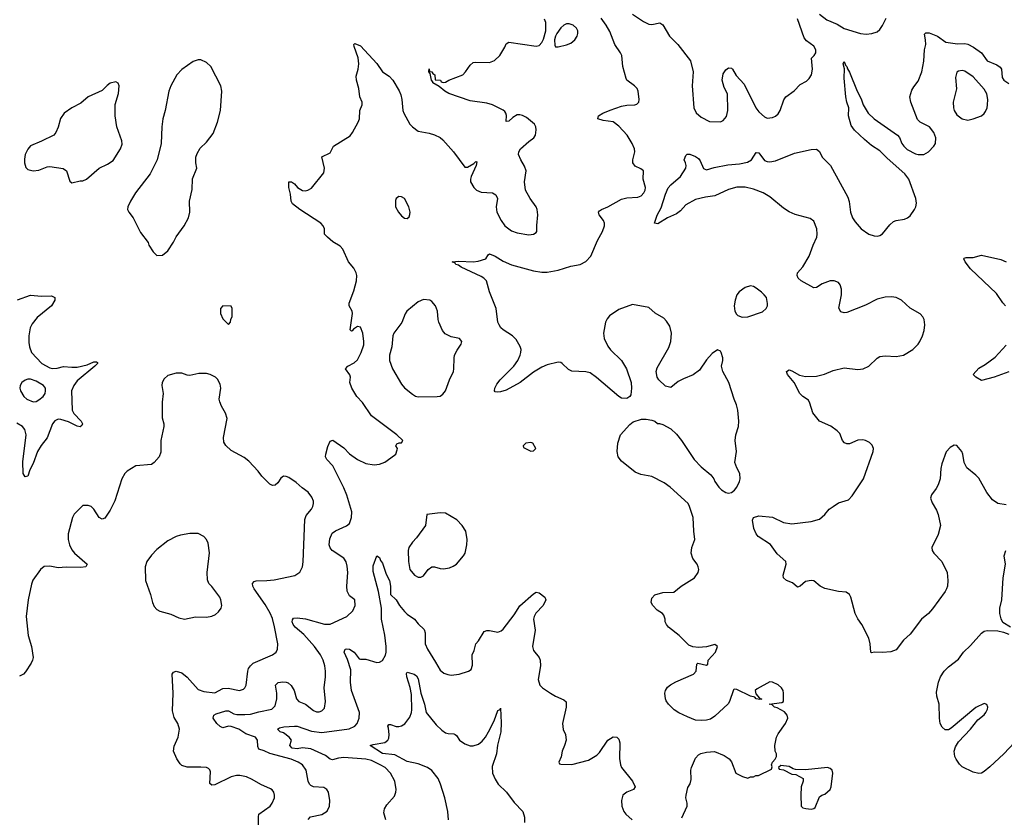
# Model space of a CAD drawing. Header units: inches. Extents: x 1550315 to 1685896, y 510706 to 640504.
# Tile 265 of 452: x 1611511 to 1618676, y 592028 to 597830. Entities that reach past the tile are written whole.
import ezdxf

# ---------------------------------------------------------------- set-up
doc = ezdxf.new("R2010")
doc.units = ezdxf.units.IN
doc.header["$MEASUREMENT"] = 0
doc.layers.add('B6519', color=7, linetype='Continuous')

msp = doc.modelspace()

# ---------------------------------------------------------------- linework, layer by layer
at = {"layer": 'B6519', "color": 5}
for points, elevation in [([(1613610, 592011), (1613627.9, 592032.1), (1613710, 592048.4), (1613747.6, 592072.4), (1613764.5, 592110), (1613767.6, 592150), (1613758, 592210), (1613747, 592230), (1613724, 592244), (1613650, 592249.7), (1613630, 592258.7), (1613620.5, 592270), (1613609.8, 592290), (1613594.8, 592370), (1613569.7, 592410), (1613536.3, 592430), (1613486.3, 592450), (1613331.2, 592491.2), (1613290, 592512.4), (1613250, 592524.4), (1613242.7, 592542.7), (1613240.4, 592590), (1613226, 592610), (1613156.2, 592636.2), (1613106, 592670), (1613050, 592688.5), (1613030, 592689.8), (1612990, 592679.8), (1612970, 592687.9), (1612945, 592710), (1612918.5, 592750), (1612924.7, 592770), (1612939.8, 592780.2), (1613010, 592803.2), (1613030, 592801.4), (1613070, 592780.8), (1613090, 592775.6), (1613150, 592775), (1613190, 592778.5), (1613250, 592796.1), (1613345.6, 592814.4), (1613370, 592839.3), (1613382.9, 592890), (1613382.9, 592930), (1613372.8, 592990), (1613390.9, 593009.1), (1613426.4, 593013.6), (1613450, 593011.9), (1613465.5, 593005.5), (1613487.3, 592987.3), (1613507.7, 592950), (1613524.4, 592890), (1613543, 592870), (1613590.3, 592850.3), (1613650, 592804.9), (1613670, 592796.3), (1613690, 592794.8), (1613710, 592802.8), (1613730, 592821), (1613737, 592870), (1613727.1, 592970), (1613737.2, 593050), (1613736.8, 593090), (1613731.7, 593130), (1613718.5, 593170), (1613700.2, 593210), (1613656.7, 593270), (1613578.1, 593358.1), (1613516.2, 593410), (1613501.1, 593430), (1613493.3, 593450), (1613495.2, 593464.8), (1613504, 593476), (1613530, 593478.2), (1613590, 593471.5), (1613730, 593433.7), (1613770, 593434), (1613891.2, 593488.8), (1613935.1, 593530), (1613952.3, 593570), (1613949, 593610), (1613910, 593638), (1613893.7, 593673.7), (1613891.5, 593710), (1613899.8, 593810), (1613894.9, 593854.9), (1613886.2, 593886.2), (1613870, 593912.8), (1613784.4, 593970), (1613769.2, 593989.2), (1613763.5, 594010), (1613767.3, 594052.7), (1613784.9, 594095.1), (1613808.1, 594111.9), (1613890, 594148.7), (1613910, 594165.5), (1613925.7, 594210), (1613928.7, 594250), (1613892.1, 594372.1), (1613870, 594426), (1613790, 594585.1), (1613746.3, 594630), (1613737.4, 594650), (1613738, 594670), (1613753.8, 594726.2), (1613770, 594764.7), (1613790, 594771.3), (1613870, 594715.2), (1613910, 594672.7), (1613970, 594630.3), (1614030, 594601.3), (1614090, 594592.4), (1614130, 594598), (1614167.6, 594612.4), (1614238.6, 594661.4), (1614249.1, 594670.9), (1614258, 594702), (1614259, 594710), (1614249.2, 594730), (1614255.3, 594744.7), (1614271.3, 594751.3), (1614290, 594752), (1614299, 594770), (1614254.5, 594810), (1614070, 594949.3), (1614004.9, 595044.9), (1613965.1, 595090), (1613927, 595150), (1613913.2, 595190), (1613919, 595230), (1613914, 595246), (1613882, 595290), (1613898, 595310), (1613944.8, 595335.2), (1613970, 595356), (1613996.2, 595410), (1614014.1, 595465.9), (1614016.3, 595490), (1614008.2, 595550), (1613990, 595592.7), (1613970, 595598), (1613940.7, 595579.3), (1613930, 595566), (1613925.2, 595565.2), (1613914.6, 595574.6), (1613932, 595692), (1613929.2, 595710), (1613909.5, 595749.5), (1613909.4, 595769.4), (1613942.3, 595857.7), (1613961.6, 595930), (1613963.6, 595970), (1613958.4, 595990), (1613941.7, 596021.7), (1613903.7, 596070), (1613861.5, 596161.5), (1613842, 596182), (1613790, 596215.1), (1613750, 596247.3), (1613730, 596269.4), (1613728.7, 596310), (1613720.3, 596330), (1613702.2, 596350), (1613548.5, 596448.5), (1613496.8, 596490), (1613485.7, 596510), (1613480.8, 596560.8), (1613469.7, 596610.3), (1613470, 596652), (1613490, 596650.8), (1613510, 596636.3), (1613533, 596610), (1613570, 596586.7), (1613590, 596584.9), (1613608.7, 596590), (1613634.5, 596605.5), (1613724.7, 596715.3), (1613729.2, 596750), (1613710, 596832), (1613770, 596862), (1613795.3, 596910), (1613914.8, 596985.2), (1613933.2, 597010), (1613974.2, 597085.8), (1613982.7, 597110), (1613986, 597170), (1614002, 597210), (1614002, 597230), (1613985.2, 597270), (1613979, 597330), (1613961.2, 597390), (1613960.2, 597419.8), (1613974, 597470), (1613979.3, 597510), (1613974.2, 597554.2), (1613944.7, 597635.3), (1613942, 597650), (1613950, 597658), (1613990, 597641), (1614110, 597511.3), (1614150, 597451), (1614199.8, 597419.8), (1614226, 597390), (1614272.3, 597312.3), (1614284.1, 597284.1), (1614292.2, 597250), (1614298, 597170), (1614305.7, 597150), (1614350, 597070.7), (1614368.2, 597050), (1614410, 597019.3), (1614490, 597006), (1614530, 596994), (1614570, 596973), (1614590, 596957.1), (1614668.5, 596870), (1614750, 596757.6), (1614770, 596758.5), (1614815.6, 596784.4), (1614830, 596798.4), (1614836.5, 596796.5), (1614833.7, 596770), (1614795.5, 596690), (1614790.3, 596670), (1614792.2, 596650), (1614814.9, 596610), (1614834.8, 596590), (1614870, 596576.4), (1614950.5, 596570.5), (1614976.3, 596556.3), (1614986.8, 596530), (1614977.1, 596470), (1614982.4, 596430), (1615013.4, 596370), (1615042, 596330), (1615090, 596293.4), (1615130, 596280.5), (1615215.1, 596264.9), (1615249.1, 596270.9), (1615270, 596282), (1615274, 596290), (1615273.2, 596333.2), (1615280.7, 596410), (1615275.8, 596450), (1615269.6, 596470), (1615225.1, 596530), (1615192, 596590), (1615184.5, 596650), (1615196, 596730), (1615184.1, 596764.1), (1615157.2, 596810), (1615141.2, 596850), (1615142, 596870), (1615155.3, 596890), (1615214.9, 596945.1), (1615253.2, 596970), (1615265.2, 596990), (1615269.3, 597030), (1615266, 597050), (1615256, 597070), (1615198.3, 597118.3), (1615170, 597134.5), (1615150, 597138.4), (1615130, 597137.6), (1615100.2, 597119.8), (1615070, 597092), (1615050, 597088.7), (1615053, 597133), (1615049.7, 597149.7), (1615041.7, 597161.7), (1615030, 597171.5), (1614950.8, 597210.8), (1614910, 597223.5), (1614790, 597240.4), (1614634.5, 597294.5), (1614604, 597310), (1614564, 597344), (1614518, 597370), (1614518, 597378), (1614508, 597390), (1614498, 597438), (1614488.7, 597451.3), (1614490, 597474), (1614494, 597454), (1614510, 597452), (1614518, 597438), (1614530.8, 597430), (1614534, 597394), (1614574, 597390), (1614578, 597378), (1614592.7, 597372.7), (1614610, 597376), (1614633.2, 597390), (1614735.1, 597430), (1614756.2, 597450), (1614790, 597499.1), (1614810, 597518), (1614830, 597522.4), (1614930, 597519.5), (1614966.7, 597533.3), (1615004.5, 597570), (1615040.9, 597630), (1615050, 597656), (1615070, 597666.8), (1615270, 597637.3), (1615290, 597642.4), (1615310, 597664.9), (1615322, 597690), (1615340.4, 597750), (1615339.5, 597810), (1615330, 597833.2)], 660), ([(1616330, 592024.7), (1616369.3, 592110), (1616369.3, 592130), (1616359.3, 592170), (1616360.9, 592190), (1616374.2, 592245.8), (1616389.5, 592270.5), (1616398, 592302), (1616394, 592370), (1616399.6, 592390), (1616430, 592457.3), (1616450, 592482), (1616467.9, 592492.1), (1616510, 592502), (1616567.1, 592507.1), (1616638, 592478), (1616674.4, 592454.4), (1616690.9, 592430.9), (1616722, 592350), (1616770, 592324.7), (1616810, 592312), (1616830, 592322), (1616850, 592322), (1616868.4, 592331.6), (1616887.3, 592332.7), (1616982, 592378), (1616986, 592394), (1616982, 592410), (1616988.7, 592430), (1617008.7, 592450), (1617018, 592470), (1617018, 592490), (1617009.1, 592509.1), (1617005.2, 592550), (1617019.3, 592610), (1617030, 592636), (1617084.5, 592710), (1617101.2, 592750), (1617095.3, 592770), (1617075.5, 592795.5), (1617024.1, 592824.1), (1617004, 592830), (1616986.6, 592846.6), (1616966, 592850), (1617058, 592862), (1617068.4, 592871.6), (1617069.7, 592930), (1617065.7, 592950), (1617054, 592970), (1617030, 592991.1), (1616990, 593011.6), (1616970, 593014), (1616876.7, 592963.3), (1616864, 592950), (1616867.1, 592927.1), (1616894.8, 592894.8), (1616911.6, 592888.4), (1616896, 592884), (1616870, 592889.6), (1616861.2, 592901.2), (1616830, 592909.7), (1616730, 592957), (1616710, 592961.2), (1616704.7, 592955.3), (1616677, 592870), (1616666.7, 592853.3), (1616570, 592762.9), (1616537.2, 592742.8), (1616510, 592734.7), (1616470, 592731.3), (1616430, 592734.7), (1616370, 592758.3), (1616308, 592788), (1616274, 592810), (1616232, 592850), (1616215.3, 592875.3), (1616209.5, 592890), (1616206.6, 592930), (1616209.6, 592950.4), (1616225.4, 592974.6), (1616247.5, 592992.5), (1616286.2, 593013.8), (1616414, 593070), (1616432.7, 593090), (1616438, 593142), (1616446, 593150), (1616510, 593134), (1616518, 593142), (1616522, 593170), (1616573.2, 593230), (1616588.7, 593270), (1616570, 593284), (1616510, 593269.2), (1616450, 593262.7), (1616410, 593269.2), (1616381.2, 593281.2), (1616309.2, 593350), (1616233.2, 593410), (1616217.2, 593430), (1616209, 593450), (1616208.7, 593470), (1616198, 593498), (1616188, 593510), (1616150, 593534), (1616117.2, 593570), (1616105.2, 593590), (1616110, 593622), (1616132.9, 593647.1), (1616190, 593662.8), (1616270, 593664.7), (1616324, 593710), (1616421.2, 593770), (1616449.3, 593810), (1616452.3, 593830), (1616449.2, 593850), (1616441.2, 593870), (1616409.6, 593909.6), (1616397, 593950), (1616401.6, 593990), (1616423.6, 594050), (1616415.6, 594110), (1616412.8, 594210), (1616385.6, 594290), (1616374.5, 594310), (1616244.5, 594430), (1616201.5, 594461.5), (1616110, 594506.6), (1616030, 594520.9), (1615990, 594538), (1615890, 594619), (1615866, 594650), (1615859.3, 594690), (1615862.7, 594750), (1615884, 594810), (1615950, 594884.7), (1615974.6, 594905.4), (1616036.4, 594923.6), (1616070, 594924.7), (1616110, 594918), (1616134, 594910), (1616152, 594892), (1616168, 594892), (1616190, 594884.7), (1616250, 594854.8), (1616290, 594816), (1616326.8, 594770), (1616418.8, 594630), (1616470, 594578.8), (1616539.3, 594519.3), (1616562.8, 594490), (1616570.7, 594470), (1616598, 594430), (1616617.3, 594410), (1616650, 594390.4), (1616670, 594386.7), (1616690, 594390.5), (1616712.3, 594407.7), (1616729.5, 594430), (1616749.4, 594470), (1616754.5, 594490), (1616752.3, 594530), (1616729.2, 594570), (1616716, 594610), (1616726, 594690), (1616717, 594770), (1616722.9, 594810), (1616742.9, 594870), (1616744.5, 594910), (1616736.2, 594990), (1616727.5, 595027.5), (1616709.4, 595070), (1616671.3, 595191.3), (1616628.9, 595271.1), (1616619, 595310), (1616628.7, 595350), (1616628.7, 595370), (1616615.3, 595410), (1616610, 595418), (1616590, 595428), (1616550, 595402), (1616510, 595355.3), (1616458.5, 595281.5), (1616412.4, 595247.6), (1616341.3, 595218.7), (1616302.5, 595197.5), (1616250, 595155.3), (1616210, 595164), (1616161.2, 595210), (1616149.4, 595230), (1616143.7, 595270), (1616150, 595298), (1616234.1, 595445.9), (1616249.6, 595490), (1616254.7, 595550), (1616241.5, 595601.5), (1616217.8, 595637.8), (1616198.2, 595658.2), (1616136.1, 595696.1), (1616090, 595736), (1615970, 595759), (1615870, 595721.6), (1615802.9, 595677.1), (1615785.2, 595654.8), (1615774.4, 595630), (1615759.7, 595550), (1615763.6, 595510), (1615790, 595455.5), (1615810, 595427.7), (1615890.7, 595350), (1615927.3, 595290), (1615960.7, 595190), (1615964, 595150), (1615958, 595102), (1615950.7, 595089.3), (1615930, 595075.3), (1615890, 595077.2), (1615870, 595089.3), (1615708.6, 595228.6), (1615661.1, 595261.1), (1615629.8, 595269.8), (1615530, 595274.5), (1615504.9, 595284.9), (1615459.5, 595330), (1615450, 595335.8), (1615430, 595338), (1615350, 595319.3), (1615310, 595302.7), (1615250, 595267.3), (1615152.7, 595190), (1615050, 595135.6), (1615010, 595122), (1614990, 595119.6), (1614970, 595124), (1614965.2, 595130), (1614969.2, 595149.2), (1614982.2, 595177.8), (1615008, 595210), (1615106, 595310), (1615136, 595350), (1615154, 595390), (1615158, 595410), (1615159.6, 595430), (1615153.4, 595453.4), (1615124.7, 595504.7), (1615096, 595530), (1615030, 595574.3), (1615013, 595590), (1615000.4, 595610), (1614991.1, 595630), (1614978.9, 595730), (1614929.7, 595850), (1614907, 595930), (1614889.4, 595950), (1614870, 595962.4), (1614722.7, 596030), (1614703.5, 596043.5), (1614684, 596050), (1614679.3, 596059.3), (1614658, 596070), (1614706.2, 596073.8), (1614810, 596068.4), (1614847.2, 596072.8), (1614902, 596090), (1614920.2, 596119.8), (1614930, 596126), (1614970, 596110.3), (1615030, 596074.6), (1615090, 596047.2), (1615250, 596002.7), (1615310, 595992.7), (1615350, 595993.1), (1615430, 596008.9), (1615521.8, 596038.2), (1615590, 596050.2), (1615630, 596071.5), (1615666.4, 596110), (1615714.9, 596225.1), (1615751.2, 596290), (1615767, 596330), (1615766.6, 596350), (1615759.3, 596370), (1615727.3, 596410), (1615723.7, 596430), (1615730, 596438.8), (1615744, 596450), (1615790, 596469), (1615890, 596525.7), (1615930, 596534), (1616010, 596540.3), (1616032.3, 596550), (1616053.3, 596570), (1616062.4, 596590), (1616064.2, 596610), (1616047.6, 596670), (1616049.4, 596730), (1616030, 596745.1), (1615990, 596765.1), (1615973.6, 596790), (1615971.6, 596810), (1615986.3, 596870), (1615984, 596890), (1615967.4, 596930), (1615932.1, 596990), (1615870, 597056.9), (1615830, 597086.9), (1615756.4, 597096.4), (1615717.2, 597110), (1615722.7, 597130), (1615754.5, 597150), (1615808, 597172), (1615890, 597201.1), (1615930, 597209.2), (1615988.2, 597211.8), (1616003, 597217), (1616015.6, 597230), (1616019.7, 597250), (1616012.3, 597310), (1616004.2, 597330), (1615985.1, 597350), (1615929.8, 597389.8), (1615923.3, 597403.3), (1615899.4, 597490), (1615891.9, 597570), (1615883.2, 597590), (1615842, 597650), (1615804.5, 597744.5), (1615778, 597790), (1615742.4, 597842.4)], 640), ([(1615970, 597870.4), (1616050, 597818), (1616090, 597799.1), (1616110, 597796.3), (1616170, 597807.7), (1616190, 597794), (1616239.3, 597710), (1616300.5, 597650), (1616393.4, 597530), (1616410.8, 597450), (1616404, 597350), (1616416.3, 597190), (1616433, 597153), (1616470, 597120.7), (1616530, 597090.7), (1616610, 597087.7), (1616630, 597097.3), (1616654.1, 597125.9), (1616665.1, 597170), (1616661.6, 597290), (1616638, 597338), (1616622.9, 597390), (1616630, 597436), (1616650, 597466.8), (1616670, 597480.7), (1616690, 597477.3), (1616698.8, 597470), (1616724.5, 597424.5), (1616782.2, 597362.2), (1616868.2, 597190), (1616890, 597160.3), (1616930, 597123.7), (1616950, 597114), (1616990, 597119.5), (1617010, 597128.5), (1617030, 597146), (1617046, 597170), (1617071.5, 597248.5), (1617085.2, 597270), (1617146.2, 597313.8), (1617190, 597359.1), (1617236.2, 597383.8), (1617257, 597403), (1617271.8, 597428.2), (1617279.5, 597470), (1617273.2, 597550), (1617292.7, 597570), (1617304.5, 597590), (1617304.2, 597610), (1617290, 597636.9), (1617237.4, 597677.4), (1617218.6, 597698.6), (1617170, 597837.7)], 640), ([(1617330.4, 597870), (1617384.4, 597830), (1617458.6, 597798.6), (1617510, 597765.3), (1617630, 597730.4), (1617670, 597724.9), (1617711.1, 597728.9), (1617750, 597743.1), (1617770, 597758.4), (1617790, 597787.7), (1617817.4, 597842.6)], 640), ([(1618690, 594302), (1618630, 594311.6), (1618590, 594337.6), (1618550, 594391.6), (1618490, 594495.1), (1618470, 594516.8), (1618404.2, 594570), (1618385.1, 594610), (1618375.1, 594670), (1618366, 594690), (1618330, 594732), (1618310, 594736), (1618281.4, 594718.6), (1618253.7, 594686.3), (1618221.7, 594598.3), (1618214.2, 594565.8), (1618208.8, 594491.2), (1618193.9, 594446.1), (1618179.9, 594420.1), (1618145.1, 594374.9), (1618138.4, 594350), (1618150, 594314.8), (1618182.2, 594262.2), (1618195.6, 594230), (1618211.6, 594150), (1618195.2, 594084.8), (1618148.5, 593991.5), (1618150.6, 593970), (1618164, 593950), (1618222, 593890), (1618259.3, 593810), (1618266, 593750), (1618262, 593710), (1618255.3, 593690), (1618245.3, 593670), (1618154.3, 593545.7), (1618123.8, 593510), (1618073.4, 593470), (1617990, 593359.3), (1617942.6, 593317.4), (1617890, 593246.6), (1617850, 593232.3), (1617790, 593227), (1617730.6, 593229.4), (1617710, 593224), (1617704, 593230), (1617700.7, 593290), (1617689.6, 593330), (1617638.7, 593430), (1617610, 593472.3), (1617591.3, 593510), (1617558.7, 593630), (1617549.4, 593650), (1617526.3, 593666.3), (1617470, 593671.6), (1617370, 593693), (1617337, 593710), (1617290, 593747.3), (1617271.7, 593751.7), (1617230, 593743.7), (1617190, 593709), (1617170, 593702), (1617133.8, 593733.8), (1617090, 593751.8), (1617069.8, 593769.8), (1617066.6, 593790), (1617089.7, 593870), (1617085.6, 593890), (1617023.9, 593943.9), (1616973.4, 594013.4), (1616886, 594070), (1616871.3, 594090), (1616853, 594130), (1616843, 594190), (1616852, 594210), (1616890, 594221.2), (1616990, 594211.4), (1617070, 594173.8), (1617130, 594163.9), (1617270, 594179.6), (1617330, 594197), (1617368.9, 594231.1), (1617402.6, 594270), (1617429.7, 594290), (1617470, 594316.2), (1617541.4, 594338.6), (1617570, 594365.5), (1617651.2, 594490), (1617721.7, 594690), (1617724, 594710), (1617715.4, 594735.4), (1617695.6, 594755.6), (1617665.2, 594770), (1617646.1, 594773.9), (1617610, 594770.8), (1617550, 594746), (1617530, 594745.6), (1617513.1, 594753.1), (1617498.4, 594770), (1617479.2, 594819.2), (1617460.3, 594840.3), (1617412.8, 594872.8), (1617330, 594909.7), (1617282.6, 594970), (1617261.1, 595041.1), (1617250, 595062.7), (1617209.2, 595090), (1617189.2, 595110), (1617146.9, 595190), (1617098.7, 595250), (1617090, 595271.3), (1617110, 595282.4), (1617130, 595276), (1617185, 595245), (1617230, 595234.2), (1617310, 595237.7), (1617368.5, 595251.5), (1617430, 595277.6), (1617510, 595297.6), (1617610, 595286), (1617650, 595290.4), (1617690, 595310.4), (1617750, 595367.4), (1617770, 595379.6), (1617810, 595384.7), (1617890, 595379.2), (1617942.7, 595390), (1618009.6, 595430), (1618048, 595470), (1618061.1, 595490), (1618081.1, 595530), (1618093.7, 595570), (1618098.9, 595610), (1618093.3, 595650), (1618082.9, 595670), (1618063.7, 595690), (1617990, 595732.8), (1617927, 595790), (1617890, 595808.3), (1617855.2, 595815.2), (1617810, 595812.1), (1617750, 595797.7), (1617665.3, 595754.7), (1617530, 595701.3), (1617510, 595698.7), (1617485.7, 595705.7), (1617472.9, 595732.9), (1617491.8, 595830), (1617491.1, 595870), (1617481.3, 595901.3), (1617470, 595918), (1617438, 595930), (1617409.6, 595929.6), (1617350.6, 595910), (1617310, 595881.7), (1617290, 595881), (1617196.9, 595930), (1617175.6, 595950), (1617169.5, 595970), (1617172, 595990), (1617210, 596033.4), (1617256.9, 596110), (1617285.1, 596190), (1617311.7, 596248.3), (1617315.4, 596270), (1617312, 596310), (1617290, 596364.4), (1617263.4, 596383.4), (1617154.2, 596414.2), (1617110, 596433.7), (1617070, 596460.2), (1616970, 596542.9), (1616920.5, 596570), (1616850, 596598.1), (1616791, 596611), (1616728.5, 596611.5), (1616670, 596595.4), (1616570, 596548.4), (1616501.4, 596538.6), (1616430, 596521.4), (1616357.6, 596482.4), (1616319, 596441), (1616290, 596419.3), (1616224.7, 596390), (1616153.7, 596346.3), (1616129.3, 596349.3), (1616149.6, 596409.6), (1616178, 596462), (1616210, 596561.6), (1616230, 596606.4), (1616250, 596630.3), (1616319.3, 596690), (1616359, 596750), (1616361.2, 596770), (1616357.2, 596790), (1616346.6, 596810), (1616358, 596842), (1616368.2, 596851.8), (1616388.2, 596851.8), (1616430, 596836), (1616450, 596820.3), (1616463, 596803), (1616487.8, 596747.8), (1616510, 596737.2), (1616565.4, 596754.6), (1616664.8, 596775.2), (1616750, 596782.4), (1616806.3, 596793.7), (1616835.3, 596810), (1616870, 596864.9), (1616890, 596861.3), (1616930, 596807.1), (1616950, 596798.4), (1616970, 596796), (1617010, 596803), (1617150, 596858.5), (1617270, 596887.2), (1617310, 596888), (1617330, 596870.7), (1617350.5, 596830), (1617410.2, 596770.2), (1617538.4, 596538.4), (1617547.8, 596507.8), (1617557.2, 596430), (1617571.9, 596390), (1617590, 596360.2), (1617634.9, 596310), (1617690, 596271.3), (1617730, 596257.3), (1617750, 596255.6), (1617770, 596260.3), (1617790, 596272.2), (1617842.1, 596337.9), (1617870, 596361.5), (1617890, 596369.1), (1617950, 596378.3), (1617971.6, 596388.4), (1617990, 596404.4), (1618023.6, 596450), (1618031.1, 596468.9), (1618036.6, 596496.6), (1618033.3, 596530), (1617980.4, 596670), (1617952.1, 596710), (1617822.6, 596822.6), (1617770, 596877.2), (1617710, 596916.1), (1617658, 596958), (1617585.9, 597025.9), (1617560.8, 597060.8), (1617541.4, 597130), (1617544.1, 597190), (1617529.9, 597230), (1617522.1, 597270), (1617510, 597406), (1617513.2, 597473.2), (1617504, 597510), (1617510, 597526.8), (1617519.8, 597499.8), (1617530, 597490.6), (1617534, 597474), (1617550, 597448), (1617605.3, 597310), (1617634.4, 597254.4), (1617649, 597210), (1617684.9, 597150), (1617730, 597110.3), (1617898.4, 596990), (1617913, 596973), (1617930.2, 596930), (1617944.4, 596910), (1617970, 596886.4), (1618030, 596855.8), (1618050, 596850.2), (1618090, 596850.3), (1618125.6, 596870), (1618164.2, 596910), (1618174.8, 596930), (1618176.8, 596970), (1618163.5, 597010), (1618131.1, 597050), (1618064.9, 597084.9), (1618045.3, 597105.3), (1617996.9, 597230), (1617989.7, 597270), (1618002.9, 597317.1), (1618016.9, 597343.1), (1618050, 597382.8), (1618076.9, 597450), (1618090.7, 597529.3), (1618094.2, 597610), (1618104, 597650), (1618103.3, 597683.3), (1618095.5, 597724.5), (1618104.4, 597735.6), (1618130, 597734.4), (1618190, 597710.4), (1618250, 597666), (1618334.4, 597654.4), (1618390, 597656.3), (1618410, 597652.2), (1618450.7, 597630), (1618510.7, 597590), (1618550.8, 597530), (1618621.4, 597501.4), (1618645.3, 597485.3), (1618654.9, 597470), (1618659.5, 597410), (1618672.2, 597390), (1618710, 597366.7)], 620), ([(1618685.7, 595750), (1618666, 595770), (1618618.3, 595838.3), (1618430, 596019.2), (1618391.3, 596070), (1618380.7, 596090), (1618383.5, 596096.5), (1618398.9, 596101.1), (1618450, 596100.4), (1618510, 596117.6), (1618650, 596086.4), (1618690, 596068.4)], 580), ([(1611493.7, 595793.7), (1611590, 595826.7), (1611670, 595819.5), (1611741.6, 595821.6), (1611766.8, 595810), (1611765.5, 595790), (1611741.3, 595750), (1611637, 595663), (1611601.9, 595618.1), (1611587.4, 595590), (1611577.6, 595530), (1611576.7, 595483.3), (1611581.3, 595450), (1611597, 595410), (1611672.7, 595330), (1611730, 595297), (1611750, 595293.4), (1611784.2, 595295.8), (1611830, 595308.2), (1611890, 595301.6), (1611930, 595303.7), (1612001, 595319), (1612050, 595340.7), (1612070, 595342), (1612076, 595336), (1612076, 595330), (1612058.8, 595310), (1611930, 595202.6), (1611904.7, 595170), (1611888.5, 595131.5), (1611892.7, 594990), (1611905.3, 594965.3), (1611958, 594910), (1611967.3, 594890), (1611962.8, 594877.2), (1611950, 594869.6), (1611930, 594873.6), (1611865, 594905), (1611810, 594922.4), (1611790, 594923.9), (1611766.9, 594913.1), (1611749, 594891), (1611711.4, 594788.6), (1611667.7, 594732.3), (1611641.3, 594690), (1611610, 594601.2), (1611584.5, 594555.5), (1611570.5, 594509.5), (1611550, 594504), (1611537.2, 594530), (1611533.6, 594613.6), (1611557.8, 594810), (1611548.3, 594848.3), (1611530.9, 594870), (1611490, 594894.6)], 660), ([(1618710.1, 595269.9), (1618602, 595230), (1618510, 595206.8), (1618469.5, 595230), (1618449.5, 595250), (1618490, 595296), (1618536.8, 595323.2), (1618610, 595375.3), (1618690, 595462)], 580), ([(1613249.7, 591970), (1613248, 592032), (1613251.8, 592050), (1613333, 592110), (1613348, 592130), (1613364, 592170), (1613366, 592190), (1613360.7, 592210), (1613348.2, 592228.2), (1613336.2, 592236.2), (1613266.7, 592266.7), (1613203.3, 592303.3), (1613161.8, 592321.8), (1613112.4, 592332.4), (1613087.8, 592332.2), (1613050, 592322.4), (1612930, 592264.2), (1612910, 592260.9), (1612894.8, 592274.8), (1612898.2, 592358.2), (1612894.1, 592374.1), (1612883.8, 592383.8), (1612870, 592389.6), (1612830, 592393), (1612730, 592392.3), (1612690, 592406), (1612678, 592418), (1612653.8, 592453.8), (1612629.4, 592510), (1612634.2, 592545.8), (1612665.2, 592610), (1612673.2, 592670), (1612661.2, 592710), (1612634.8, 592754.8), (1612622, 592802), (1612626.9, 592930), (1612620.5, 593070), (1612630, 593083), (1612650, 593090.3), (1612690, 593079.6), (1612730, 593047.9), (1612810, 592957.3), (1612850, 592943.2), (1612930, 592933.1), (1612990, 592963.8), (1613028.4, 592968.4), (1613110, 592950.4), (1613138.8, 592961.2), (1613150, 592970.7), (1613159.7, 592990), (1613170.6, 593090), (1613176.5, 593110), (1613189.4, 593130.6), (1613210.4, 593149.6), (1613350.8, 593209.2), (1613377, 593230), (1613388, 593252), (1613388.2, 593290), (1613366.1, 593413.9), (1613350, 593473.6), (1613333.4, 593513.4), (1613296.4, 593576.4), (1613218, 593690), (1613208.1, 593710), (1613206.2, 593730), (1613216.8, 593743.2), (1613231.7, 593748.3), (1613309.8, 593750.2), (1613363.5, 593756.5), (1613514.1, 593785.9), (1613549.7, 593810.3), (1613569.6, 593850), (1613574, 593886), (1613585.1, 594194.9), (1613595.9, 594224.1), (1613633.3, 594270), (1613644.2, 594290), (1613649.6, 594310), (1613647.9, 594327.9), (1613637.5, 594357.5), (1613610, 594394), (1613565.6, 594425.6), (1613523.9, 594463.9), (1613470, 594499.6), (1613450, 594507.6), (1613430, 594509.4), (1613410, 594496), (1613390, 594461.2), (1613370, 594443.7), (1613350, 594442.9), (1613330, 594452.3), (1613272, 594510), (1613246.9, 594546.9), (1613178, 594618), (1613144.4, 594644.4), (1613050, 594697), (1613010, 594732.7), (1612997.1, 594757.1), (1612992.8, 594790), (1613020.5, 594930), (1613008.2, 594968.2), (1612978.8, 595018.8), (1612966.9, 595050), (1612963.5, 595070), (1612973.5, 595150), (1612970, 595178), (1612950, 595215.3), (1612935.3, 595230), (1612898, 595250), (1612870, 595256), (1612815.5, 595255.5), (1612750, 595242), (1612730, 595244), (1612690, 595259.3), (1612650, 595259.3), (1612590, 595242.7), (1612561.1, 595218.9), (1612546.8, 595190), (1612544, 595170), (1612554, 595110), (1612547.5, 595047.5), (1612547.1, 594932.9), (1612558.8, 594890), (1612558.8, 594870), (1612537.3, 594770), (1612536.8, 594683.2), (1612526, 594650), (1612490, 594608.7), (1612470, 594594), (1612356.2, 594583.8), (1612293.6, 594546.4), (1612274.9, 594530), (1612253.7, 594490), (1612203.7, 594330), (1612170, 594262.7), (1612130, 594205.2), (1612110, 594197.2), (1612090, 594209), (1612050, 594269), (1612030, 594289), (1612010, 594297.2), (1611970, 594295.3), (1611907.5, 594232.5), (1611894.8, 594210), (1611863, 594090), (1611863.8, 594050), (1611872.4, 594010), (1611890, 593974), (1611910.2, 593950.2), (1612001, 593870), (1611992, 593850), (1611955.8, 593844.2), (1611850, 593847.6), (1611790, 593842.6), (1611730, 593855.4), (1611690, 593852.4), (1611662, 593830), (1611606.9, 593753.1), (1611596.3, 593723.7), (1611573.6, 593610), (1611559.1, 593490), (1611573.4, 593350), (1611596.4, 593270), (1611607.7, 593190), (1611604.9, 593170), (1611594, 593150), (1611553.3, 593086.7), (1611537.3, 593070), (1611510, 593055.1)], 680), ([(1614174.5, 592010), (1614161.2, 592061.2), (1614165.1, 592090), (1614182.3, 592117.7), (1614237.5, 592182.5), (1614247.8, 592210), (1614249.6, 592230), (1614239.7, 592290), (1614210, 592349.5), (1614171.5, 592390), (1614134.5, 592410), (1614070, 592440.7), (1614030, 592450.5), (1613870, 592463.9), (1613830, 592459.2), (1613786.3, 592446.3), (1613770, 592449.8), (1613737, 592477), (1613630, 592525.5), (1613570, 592534.1), (1613530, 592526.8), (1613493.6, 592530), (1613477.2, 592550), (1613489.7, 592590), (1613473, 592610), (1613430, 592641.4), (1613406.6, 592650), (1613386, 592670), (1613401, 592679), (1613433.2, 592686.8), (1613510, 592692), (1613530, 592690.1), (1613635.1, 592655.1), (1613710, 592645.9), (1613909, 592671), (1613948.5, 592690), (1613966.9, 592710), (1613982.3, 592750), (1613983.5, 592790), (1613925, 592950), (1613917.7, 593010), (1613920, 593100), (1613895.8, 593175.8), (1613871.3, 593230), (1613879.3, 593250), (1613890, 593253.2), (1613910, 593250.2), (1613944.4, 593230), (1613981.2, 593181.2), (1613990, 593177.3), (1614030, 593177.7), (1614110, 593154.2), (1614130, 593156.1), (1614150, 593168.8), (1614172.7, 593207.3), (1614178, 593230), (1614178.7, 593270), (1614167.5, 593352.5), (1614143, 593470), (1614144.4, 593550), (1614122.8, 593670), (1614082.8, 593817.2), (1614083.5, 593856.5), (1614110, 593931.3), (1614130, 593918.8), (1614136.9, 593896.9), (1614150, 593876.3), (1614176.8, 593796.8), (1614200.9, 593750), (1614209.4, 593710), (1614210.3, 593650), (1614250, 593610.2), (1614274.2, 593570), (1614310, 593524), (1614330, 593505.5), (1614383.7, 593470), (1614410, 593434.9), (1614453.5, 593393.5), (1614460.9, 593370), (1614462, 593290), (1614477.6, 593250), (1614537.7, 593157.7), (1614570, 593098), (1614597.4, 593077.4), (1614627.3, 593067.3), (1614650, 593063.1), (1614709.7, 593070.3), (1614778, 593090), (1614796.6, 593103.4), (1614806.3, 593133.7), (1614804.5, 593210), (1614818.6, 593241.4), (1614829.2, 593290), (1614850, 593311.3), (1614890, 593378.8), (1614910, 593387.3), (1614930, 593387.7), (1614990, 593374.9), (1615015.8, 593384.2), (1615030, 593396.3), (1615110, 593501.7), (1615150, 593565.7), (1615250, 593654.8), (1615270, 593664.7), (1615290, 593662), (1615332, 593630), (1615338.8, 593610), (1615320.4, 593570), (1615266.4, 593513.6), (1615254.3, 593490), (1615250.2, 593470), (1615262.7, 593390), (1615243.6, 593270), (1615250, 593240.7), (1615290, 593190.7), (1615299.3, 593170), (1615300.5, 593130), (1615284.7, 593030), (1615296, 592990), (1615316, 592970), (1615374.8, 592930), (1615410, 592908.4), (1615470, 592883), (1615488.2, 592868.2), (1615488.5, 592830), (1615460.5, 592710), (1615465.8, 592665.8), (1615482.8, 592630), (1615486.8, 592590), (1615476, 592550), (1615458, 592510), (1615451.3, 592468.7), (1615434, 592430), (1615438, 592418), (1615450, 592414), (1615530, 592411.3), (1615650, 592443), (1615710, 592479.5), (1615730, 592498.4), (1615791.2, 592588.8), (1615830, 592613), (1615856, 592610), (1615870, 592596), (1615878.4, 592570), (1615874.7, 592454.7), (1615882, 592410), (1615890.4, 592390), (1615970.6, 592290), (1615990.7, 592250), (1615978, 592230), (1615928.5, 592211.5), (1615900.7, 592190), (1615890.5, 592150), (1615893, 592110), (1615908.2, 592070), (1615923, 592050), (1615967.3, 592010)], 640), ([(1618722, 593410), (1618665.6, 593445.6), (1618652.3, 593472.3), (1618643, 593510), (1618644.7, 593550), (1618657.7, 593610), (1618666.9, 593770), (1618683.6, 593870), (1618675.1, 593930), (1618686, 593970)], 620), ([(1618750, 592571.3), (1618671.7, 592490), (1618570, 592394.3), (1618530, 592360.5), (1618510.2, 592349.8), (1618490, 592346.6), (1618450, 592355.6), (1618370, 592396.3), (1618350, 592415.1), (1618325.1, 592450), (1618316.8, 592470), (1618311.1, 592510), (1618319.8, 592540.2), (1618342.2, 592577.8), (1618429.5, 592670), (1618483.8, 592736.2), (1618530, 592774), (1618542, 592790), (1618554.2, 592814.2), (1618556.2, 592830), (1618550, 592848.7), (1618530, 592856.2), (1618470, 592827), (1618290, 592676), (1618270, 592664), (1618244.7, 592664.7), (1618224.7, 592684.7), (1618209.4, 592709.4), (1618203.7, 592750), (1618201.6, 592850), (1618185.1, 592910), (1618182.5, 592937.5), (1618197, 593010), (1618212.3, 593050), (1618238, 593090), (1618270, 593123), (1618342.5, 593177.5), (1618379, 593230), (1618430, 593277.3), (1618510, 593366.8), (1618530, 593382.8), (1618552.5, 593387.5), (1618630, 593384), (1618670, 593376), (1618710, 593361)], 620), ([(1614630.7, 592010), (1614625.7, 592070), (1614604.1, 592170), (1614573.3, 592270), (1614555.3, 592310), (1614510, 592368.7), (1614477.4, 592390), (1614410, 592415.8), (1614330, 592434.7), (1614241.4, 592481.4), (1614150, 592492.5), (1614060.9, 592550), (1614082.3, 592557.7), (1614167.7, 592572.3), (1614190, 592588.8), (1614196.7, 592603.3), (1614199.9, 592630), (1614195.5, 592675.5), (1614189.8, 592690.2), (1614196.5, 592703.5), (1614210, 592704.2), (1614250, 592689.3), (1614270, 592687.7), (1614290, 592692.9), (1614312.6, 592707.4), (1614350, 592756.5), (1614361.7, 592790), (1614363.8, 592810), (1614362, 592922), (1614352.7, 592972.7), (1614328.2, 593050), (1614325.9, 593074.1), (1614330, 593082.8), (1614381, 593070), (1614398.2, 593058.2), (1614410, 593036), (1614430.2, 592930), (1614457.5, 592850), (1614468.5, 592790), (1614541.3, 592701.3), (1614582.1, 592662.1), (1614610, 592643.2), (1614630, 592636.5), (1614670, 592635.2), (1614680.5, 592630), (1614690, 592623.7), (1614711.5, 592590), (1614750, 592561.5), (1614788.9, 592548.9), (1614810, 592548), (1614850, 592560.8), (1614877.5, 592582.5), (1614899.5, 592610), (1614922.7, 592650), (1614962.9, 592730), (1614990, 592806), (1615006.6, 592813.4), (1615010, 592822), (1615015.5, 592715.5), (1615011.6, 592650), (1614987.1, 592552.9), (1614981.3, 592490), (1614950, 592397.2), (1614951.3, 592350), (1614970, 592304.4), (1614993.8, 592270), (1615053.1, 592210), (1615110, 592136.4), (1615172.4, 592070), (1615184.4, 592030), (1615185.5, 591990)], 620)]:
    msp.add_lwpolyline(points, dxfattribs=dict(at, elevation=elevation))
for points, elevation in [([(1615510, 597800.3), (1615490, 597799.8), (1615470, 597791.6), (1615448.4, 597771.6), (1615419.5, 597730), (1615409.4, 597710), (1615403.8, 597683.8), (1615404.5, 597644.5), (1615410, 597634), (1615430, 597634), (1615490, 597646.4), (1615520.5, 597659.5), (1615550, 597683), (1615568, 597710), (1615573.7, 597730), (1615573.5, 597750), (1615564, 597770), (1615538.4, 597790)], 660), ([(1612830, 597539), (1612810, 597539), (1612774, 597526), (1612690, 597469), (1612654.8, 597430), (1612610, 597349), (1612596.4, 597310), (1612570.4, 597169.6), (1612553.4, 597110), (1612545.5, 597050), (1612540.4, 596930), (1612510.4, 596810), (1612459.1, 596710), (1612354, 596570), (1612317.3, 596510), (1612298.8, 596470), (1612296, 596450), (1612304.7, 596430), (1612336, 596390), (1612390, 596282), (1612444.7, 596210), (1612451.3, 596190), (1612481.4, 596141.4), (1612510, 596116), (1612550, 596117.3), (1612589.3, 596150), (1612630, 596211.3), (1612649.6, 596250.4), (1612706.6, 596330), (1612739.5, 596390), (1612749.6, 596430), (1612746, 596510), (1612765.8, 596594.2), (1612767.9, 596672.1), (1612799.3, 596750), (1612792.3, 596790), (1612792.7, 596830), (1612802.5, 596857.5), (1612824.8, 596895.2), (1612870, 596938.8), (1612917.7, 597002.3), (1612950, 597086), (1612971.2, 597170), (1612982.4, 597310), (1612974.5, 597350), (1612901.2, 597490), (1612870, 597519)], 680), ([(1618370, 597461.2), (1618342.8, 597457.2), (1618330, 597448), (1618320.7, 597410), (1618328.3, 597328.3), (1618304.9, 597230), (1618305.2, 597190), (1618311.6, 597170), (1618330, 597139.5), (1618370, 597109), (1618410, 597100.3), (1618450, 597108.8), (1618509.7, 597130.3), (1618530, 597147.3), (1618538.6, 597161.4), (1618551, 597189), (1618554.8, 597210), (1618555.5, 597250), (1618549.8, 597290), (1618530, 597325.1), (1618450, 597415.6), (1618390, 597455.1)], 620), ([(1612210, 597378), (1612170, 597368), (1612147.1, 597352.9), (1612110, 597315.3), (1612010, 597269.3), (1611955.8, 597224.2), (1611890, 597189.6), (1611834, 597150), (1611808.4, 597111.6), (1611790, 597048.7), (1611773.4, 597010), (1611758.8, 596990), (1611670, 596946), (1611590, 596914), (1611570, 596888.7), (1611550.7, 596850), (1611544.7, 596815.3), (1611546.4, 596790), (1611556.4, 596756.4), (1611570, 596740.7), (1611610, 596730.6), (1611650, 596734.9), (1611710, 596759.3), (1611730, 596763), (1611827.1, 596747.1), (1611851, 596730), (1611876, 596656), (1611890, 596644.7), (1611950, 596658), (1611970, 596658), (1611998, 596670), (1612090, 596751), (1612150, 596778.8), (1612190, 596806.8), (1612243.7, 596890), (1612255.9, 596924.1), (1612255.1, 596950), (1612217.2, 597050), (1612205.2, 597130), (1612205.6, 597214.4), (1612230, 597294), (1612234, 597350), (1612228.4, 597368.4)], 680), ([(1614270, 596545.2), (1614250.5, 596529.5), (1614244.9, 596515.1), (1614245.3, 596470), (1614266.4, 596430), (1614290, 596404), (1614310, 596386.8), (1614330, 596384.7), (1614344, 596396), (1614350, 596414), (1614352, 596430), (1614343.7, 596470), (1614310, 596529.2), (1614290, 596541.2)], 660), ([(1616830, 595894), (1616790, 595881.2), (1616746.8, 595850), (1616730, 595828), (1616717.3, 595790), (1616710.8, 595750), (1616716, 595710), (1616727.5, 595687.5), (1616738, 595678), (1616767.3, 595667.3), (1616810, 595668), (1616915.9, 595704.1), (1616942.7, 595730), (1616951.6, 595748.4), (1616953.8, 595766.2), (1616944.5, 595810), (1616929.4, 595830), (1616910, 595849.4), (1616870, 595877.2), (1616850, 595889.2)], 640), ([(1614450, 595794.5), (1614410, 595778), (1614329, 595711), (1614314.9, 595690), (1614291.7, 595628.3), (1614233.4, 595550), (1614225.5, 595530), (1614219.5, 595450), (1614201.6, 595390), (1614202.4, 595350), (1614223.1, 595290), (1614290, 595179.1), (1614310, 595153), (1614370, 595106), (1614390, 595092.4), (1614410, 595087.2), (1614550, 595088.7), (1614570, 595092.7), (1614590, 595105.5), (1614608.6, 595131.4), (1614637.6, 595210), (1614667.1, 595270), (1614671.1, 595291.1), (1614671.5, 595368.5), (1614676.2, 595390), (1614693.3, 595426.7), (1614724, 595470), (1614729, 595490), (1614711.7, 595511.7), (1614650, 595522.7), (1614606.2, 595546.2), (1614587, 595570), (1614560.9, 595630), (1614555.1, 595650), (1614551.8, 595710), (1614536, 595750), (1614510, 595781.2), (1614495.3, 595790)], 660), ([(1612990, 595748), (1612972, 595730), (1612972.7, 595692.7), (1612990, 595654), (1613030, 595614), (1613046, 595630), (1613048.4, 595651.6), (1613058, 595670), (1613058, 595730), (1613050, 595746)], 680), ([(1611590, 595215.8), (1611570, 595214.7), (1611550, 595207.8), (1611527, 595190), (1611515.3, 595170), (1611512, 595150), (1611516, 595130), (1611540.2, 595090), (1611561.7, 595070), (1611610, 595049.4), (1611630, 595053.6), (1611650, 595064.6), (1611682.7, 595090), (1611695.1, 595110), (1611699.8, 595130), (1611698, 595150), (1611684.5, 595170), (1611630, 595202)], 660), ([(1615230, 594755.3), (1615194, 594750), (1615174, 594730), (1615178, 594718), (1615230, 594692), (1615250, 594694), (1615266, 594710), (1615246, 594750)], 660), ([(1614570, 594244), (1614474, 594230), (1614462.8, 594150), (1614399, 594061), (1614368.2, 594030), (1614343.8, 593990), (1614338, 593970), (1614340.3, 593890), (1614350.6, 593830), (1614384, 593790), (1614410, 593774), (1614430, 593774), (1614450, 593784), (1614482.7, 593830), (1614510, 593850.6), (1614530, 593850.6), (1614570, 593838), (1614595.5, 593835.5), (1614637.7, 593842.3), (1614666.2, 593853.8), (1614689.2, 593870), (1614741.2, 593930), (1614752.3, 593950), (1614763.7, 594010), (1614766, 594050), (1614758, 594110), (1614732, 594152), (1614692.3, 594192.3), (1614610, 594241.2)], 660), ([(1612810, 594092.3), (1612750, 594092), (1612679.9, 594080.1), (1612650.2, 594069.8), (1612590, 594038.7), (1612510, 593977), (1612470, 593935.6), (1612436.5, 593890), (1612423.5, 593850), (1612426.6, 593750), (1612462.7, 593650), (1612476.1, 593590), (1612490, 593561.3), (1612510, 593540.3), (1612530, 593527.7), (1612610, 593505.7), (1612670, 593478.7), (1612710, 593469.1), (1612790, 593485.3), (1612870, 593483.1), (1612910, 593491.8), (1612935.5, 593504.5), (1612957.4, 593522.6), (1612976.3, 593550), (1612981.1, 593570), (1612975.6, 593610), (1612968.2, 593630), (1612910, 593707), (1612887.7, 593727.7), (1612876.5, 593756.5), (1612875.2, 593810), (1612891.8, 593951.8), (1612882.7, 594022.7), (1612869.8, 594049.8), (1612851.8, 594070)], 720), ([(1617050, 592406), (1617034, 592390), (1617038, 592378), (1617070, 592374), (1617130, 592342), (1617159.6, 592339.6), (1617212, 592310), (1617211.3, 592290), (1617198, 592250), (1617194.8, 592190), (1617198, 592110), (1617210, 592098), (1617230.9, 592090.9), (1617270, 592086.8), (1617290, 592091), (1617299.5, 592100.5), (1617330, 592178), (1617348, 592190), (1617370, 592196), (1617409.4, 592230.6), (1617417.2, 592250), (1617429.4, 592349.4), (1617422.7, 592370), (1617410, 592382.7), (1617390, 592389.4), (1617230, 592374), (1617156.4, 592376.4), (1617140.4, 592380.4), (1617110, 592398)], 640)]:
    msp.add_lwpolyline(points, close=True, dxfattribs=dict(at, elevation=elevation))

doc.saveas('drawing.dxf')
